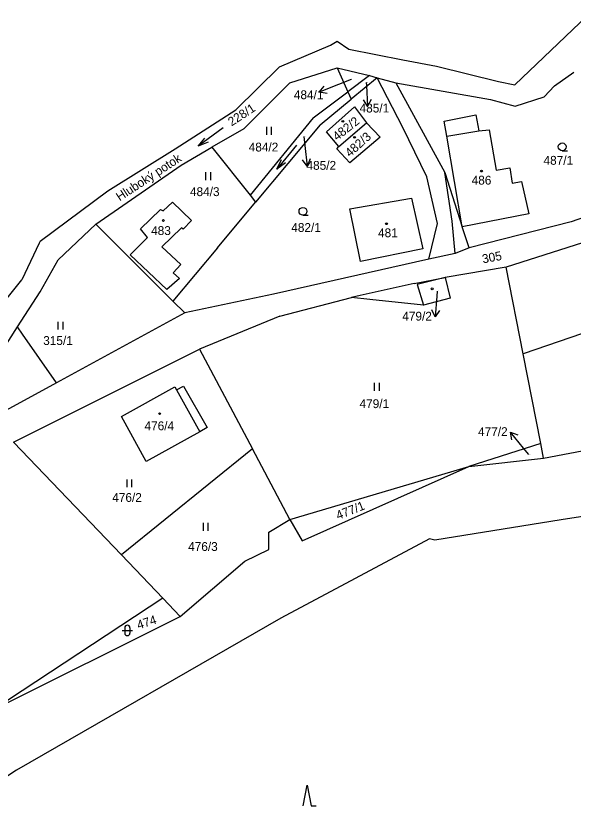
# Model space of a CAD drawing. Extents: x -670359 to -668019, y -978807 to -976674.
# Drawn here: x -668879.1 to -668771.9, y -976964 to -976811.6 of the extents above; entities that cross this region are included whole.
import ezdxf

# ---------------------------------------------------------------- set-up
doc = ezdxf.new("R2010")
doc.units = 0
for name, color, linetype in [('Hranice kat_území', 7, 'Continuous'), ('Hranice parcel', 7, 'Continuous'), ('Parcelní čísla', 7, 'Continuous'), ('Pop  PČ popisy', 7, 'Continuous'), ('Vnitřní kresba', 7, 'Continuous'), ('Značky budov', 7, 'Continuous'), ('Značky kultur', 7, 'Continuous')]:
    doc.layers.add(name, color=color, linetype=linetype)

msp = doc.modelspace()

# ---------------------------------------------------------------- linework, layer by layer
at = {"layer": 'Hranice kat_území'}
for p, q in [((-668874.4, -976854.97), (-668874.58, -976855.36)), ((-668874.58, -976855.36), (-668877.9, -976862.4))]:
    msp.add_line(p, q, dxfattribs=at)
for points in [[(-668783.09, -976824.92), (-668769.22, -976811.64)], [(-668818.56, -976817.31), (-668817.26, -976816.49)], [(-668817.26, -976816.49), (-668815.06, -976818.02)], [(-668828.37, -976821.47), (-668818.56, -976817.31)], [(-668815.06, -976818.02), (-668804.64, -976820.07)], [(-668836.76, -976829.7), (-668828.37, -976821.47)], [(-668804.64, -976820.07), (-668798.21, -976821.29)], [(-668798.21, -976821.29), (-668786.27, -976824.27)], [(-668786.27, -976824.27), (-668783.09, -976824.92)], [(-668848.41, -976837.2), (-668836.76, -976829.7)], [(-668861.4, -976845.3), (-668848.41, -976837.2)], [(-668874.4, -976854.97), (-668861.4, -976845.3)], [(-668885.24, -976871.47), (-668877.9, -976862.4)]]:
    msp.add_lwpolyline(points, dxfattribs=at)
at = {"layer": 'Hranice parcel'}
for points in [[(-668826.38, -976824.53), (-668817.26, -976821.64)], [(-668817.26, -976821.64), (-668811.08, -976823.1)], [(-668817.26, -976821.64), (-668815.22, -976826.23)], [(-668775.5, -976825.13), (-668771.79, -976822.49)], [(-668835.21, -976833.35), (-668826.38, -976824.53)], [(-668811.08, -976823.1), (-668815.22, -976826.23)], [(-668809.6, -976823.56), (-668814.58, -976827.67)], [(-668811.08, -976823.1), (-668809.6, -976823.56)], [(-668809.6, -976823.56), (-668806, -976824.5)], [(-668806, -976824.5), (-668787.78, -976827.75)], [(-668806, -976824.5), (-668796.55, -976841.77)], [(-668777.47, -976827.24), (-668775.5, -976825.13)], [(-668821.88, -976831.26), (-668815.22, -976826.23)], [(-668815.22, -976826.23), (-668814.58, -976827.67)], [(-668783.03, -976829.04), (-668777.47, -976827.24)], [(-668820.58, -976832.61), (-668814.58, -976827.67)], [(-668787.78, -976827.75), (-668783.03, -976829.04)], [(-668819.35, -976833.97), (-668813.92, -976829.16)], [(-668813.92, -976829.16), (-668811.62, -976832.2)], [(-668821.88, -976831.26), (-668834.03, -976846.14)], [(-668796.7, -976831.9), (-668790.62, -976830.68)], [(-668796.2, -976834.81), (-668796.7, -976831.9)], [(-668790.62, -976830.68), (-668790.07, -976833.77)], [(-668835.21, -976833.35), (-668841.41, -976836.93)], [(-668820.58, -976832.61), (-668832.97, -976847.46)], [(-668816.98, -976836.76), (-668811.62, -976832.2)], [(-668811.62, -976832.2), (-668809.01, -976834.98)], [(-668790.07, -976833.77), (-668788.08, -976833.54)], [(-668788.08, -976833.54), (-668786.72, -976841.3)], [(-668816.98, -976836.76), (-668819.35, -976833.97)], [(-668809.01, -976834.98), (-668814.83, -976839.89)], [(-668793.23, -976852.2), (-668796.2, -976834.81)], [(-668847.3, -976840.33), (-668841.41, -976836.93)], [(-668841.41, -976836.93), (-668834.03, -976846.14)], [(-668817.35, -976837.19), (-668816.98, -976836.76)], [(-668814.83, -976839.89), (-668817.35, -976837.19)], [(-668863.68, -976851.7), (-668847.3, -976840.33)], [(-668786.72, -976841.3), (-668784.1, -976840.87)], [(-668784.1, -976840.87), (-668783.64, -976843.8)], [(-668796.55, -976841.77), (-668793.23, -976852.2)], [(-668734.75, -976844.02), (-668784.8, -976860)], [(-668783.64, -976843.8), (-668781.82, -976843.51)], [(-668781.82, -976843.51), (-668780.4, -976849.74)], [(-668834.03, -976846.14), (-668832.97, -976847.46)], [(-668814.82, -976848.79), (-668803.01, -976846.73)], [(-668803.01, -976846.73), (-668800.78, -976856.44)], [(-668757.63, -976846.16), (-668772.27, -976851.24)], [(-668855.07, -976852.6), (-668851.25, -976848.87)], [(-668851.25, -976848.87), (-668850.75, -976849.16)], [(-668850.75, -976849.16), (-668848.94, -976847.5)], [(-668848.94, -976847.5), (-668845.32, -976851.01)], [(-668840.28, -976856.26), (-668832.97, -976847.46)], [(-668812.8, -976858.91), (-668814.82, -976848.79)], [(-668780.4, -976849.74), (-668793.23, -976852.2)], [(-668870.93, -976858.56), (-668863.68, -976851.7)], [(-668863.68, -976851.7), (-668848.9, -976866.53)], [(-668845.32, -976851.01), (-668846.88, -976852.65)], [(-668772.27, -976851.24), (-668791.92, -976856.27)], [(-668853.75, -976854.27), (-668855.07, -976852.6)], [(-668847.22, -976852.43), (-668850.97, -976856.07)], [(-668846.88, -976852.65), (-668847.22, -976852.43)], [(-668791.92, -976856.27), (-668793.23, -976852.2)], [(-668857.11, -976857.64), (-668853.75, -976854.27)], [(-668850.97, -976856.07), (-668847.35, -976859.5)], [(-668840.28, -976856.26), (-668848.9, -976866.53)], [(-668800.78, -976856.44), (-668812.8, -976858.91)], [(-668791.92, -976856.27), (-668794.62, -976857.35)], [(-668850.05, -976864.26), (-668857.11, -976857.64)], [(-668794.62, -976857.35), (-668799.67, -976858.44)], [(-668874.41, -976864.75), (-668870.93, -976858.56)], [(-668847.35, -976859.5), (-668848.84, -976861.05)], [(-668799.67, -976858.44), (-668829.52, -976865.18)], [(-668848.84, -976861.05), (-668847.63, -976862.16)], [(-668784.8, -976860), (-668796.51, -976861.97)], [(-668781.52, -976876.68), (-668784.8, -976860)], [(-668847.63, -976862.16), (-668850.05, -976864.26)], [(-668802.46, -976863.13), (-668796.51, -976861.97)], [(-668796.51, -976861.97), (-668795.56, -976865.93)], [(-668802.46, -976863.13), (-668812.89, -976865.41)], [(-668878.75, -976871.48), (-668874.41, -976864.75)], [(-668829.52, -976865.18), (-668846.57, -976868.78)], [(-668812.89, -976865.41), (-668814.51, -976865.83)], [(-668747.28, -976864.9), (-668781.52, -976876.68)], [(-668848.9, -976866.53), (-668846.57, -976868.78)], [(-668828.33, -976869.42), (-668814.51, -976865.83)], [(-668811.03, -976866.2), (-668814.51, -976865.83)], [(-668800.66, -976867.29), (-668811.03, -976866.2)], [(-668795.56, -976865.93), (-668800.66, -976867.29)], [(-668846.57, -976868.78), (-668871.27, -976882.22)], [(-668828.33, -976869.42), (-668843.75, -976875.75)], [(-668882.92, -976877.96), (-668878.75, -976871.48)], [(-668871.27, -976882.22), (-668877.79, -976872.86), (-668878.75, -976871.48)], [(-668879.51, -976893.66), (-668843.75, -976875.75)], [(-668843.75, -976875.75), (-668833.59, -976894.93)], [(-668778.15, -976893.92), (-668781.52, -976876.68)], [(-668871.27, -976882.22), (-668897.31, -976896.38)], [(-668858.78, -976888.72), (-668848.52, -976883.03)], [(-668848.52, -976883.03), (-668848.19, -976883.6)], [(-668848.19, -976883.6), (-668846.86, -976882.86)], [(-668846.86, -976882.86), (-668842.27, -976890.83)], [(-668777.62, -976896.69), (-668726.64, -976887.04)], [(-668853.99, -976897.38), (-668858.78, -976888.72)], [(-668842.27, -976890.83), (-668843.72, -976891.64)], [(-668843.72, -976891.64), (-668853.99, -976897.38)], [(-668879.51, -976893.66), (-668858.76, -976915.33)], [(-668778.15, -976893.92), (-668791.97, -976898.3)], [(-668777.62, -976896.69), (-668778.15, -976893.92)], [(-668833.59, -976894.93), (-668858.76, -976915.33)], [(-668826.4, -976908.5), (-668833.59, -976894.93)], [(-668791.97, -976898.3), (-668777.62, -976896.69)], [(-668826.4, -976908.5), (-668791.97, -976898.3)], [(-668824, -976912.62), (-668791.97, -976898.3)], [(-668708.16, -976898.38), (-668774.19, -976908.57)], [(-668830.41, -976910.95), (-668826.4, -976908.5)], [(-668826.4, -976908.5), (-668824, -976912.62)], [(-668774.19, -976908.57), (-668798.5, -976912.5)], [(-668830.4, -976914.3), (-668830.41, -976910.95)], [(-668799.5, -976912.25), (-668828.09, -976927.52)], [(-668798.5, -976912.5), (-668799.5, -976912.25)], [(-668835.04, -976916.56), (-668830.4, -976914.3)], [(-668850.78, -976923.66), (-668858.76, -976915.33)], [(-668847.47, -976927.18), (-668835.04, -976916.56)], [(-668850.78, -976923.66), (-668883.36, -976945.09)], [(-668847.47, -976927.18), (-668850.78, -976923.66)], [(-668883.36, -976945.09), (-668847.47, -976927.18)], [(-668828.09, -976927.52), (-668878.92, -976956.75)], [(-668878.92, -976956.75), (-668904.35, -976973.56)]]:
    msp.add_lwpolyline(points, dxfattribs=at)
at = {"layer": 'Parcelní čísla'}
for p, q in [((-668814.59, -976823.87), (-668817.01, -976824.85)), ((-668811.68, -976824.47), (-668811.65, -976825.05)), ((-668819.23, -976826.56), (-668820.72, -976826.35)), ((-668810.74, -976827.7), (-668811.42, -976829.04)), ((-668823.71, -976834.85), (-668823.52, -976836.57)), ((-668822.47, -976839.17), (-668823.07, -976840.54)), ((-668798.06, -976864.59), (-668798.14, -976865.57)), ((-668797.62, -976868.32), (-668798.47, -976869.56)), ((-668783.72, -976893.18), (-668783.97, -976891.7)), ((-668780.41, -976896.03), (-668781.43, -976894.79))]:
    msp.add_line(p, q, dxfattribs=at)
for points in [[(-668817.01, -976824.85), (-668820.72, -976826.35), (-668819.79, -976825.17)], [(-668811.65, -976825.05), (-668811.42, -976829.04), (-668812.24, -976827.79)], [(-668823.52, -976836.57), (-668823.07, -976840.54), (-668823.96, -976839.34)], [(-668798.14, -976865.57), (-668798.47, -976869.56), (-668799.11, -976868.2)], [(-668781.43, -976894.79), (-668783.97, -976891.7), (-668782.56, -976892.23)]]:
    msp.add_lwpolyline(points, dxfattribs=at)
at = {"layer": 'Vnitřní kresba'}
for points in [[(-668804.65, -976833.14), (-668809.6, -976823.56)], [(-668800.03, -976842.59), (-668804.65, -976833.14)], [(-668796.2, -976834.81), (-668790.07, -976833.77)], [(-668798.01, -976851.58), (-668800.03, -976842.59)], [(-668795.15, -976851.13), (-668796.55, -976841.77)], [(-668799.67, -976858.44), (-668798.01, -976851.58)], [(-668794.62, -976857.35), (-668795.15, -976851.13)], [(-668796.51, -976861.97), (-668801.87, -976863.33)], [(-668801.87, -976863.33), (-668800.66, -976867.29)], [(-668848.19, -976883.6), (-668843.72, -976891.64)]]:
    msp.add_lwpolyline(points, dxfattribs=at)
at = {"layer": 'Značky budov'}
for centre in [(-668816.2, -976831.93), (-668813.93, -976835.01), (-668789.53, -976841.5), (-668850.71, -976851), (-668807.81, -976851.62), (-668799.01, -976864.15), (-668851.42, -976888.16)]:
    msp.add_circle(centre, 0.175, dxfattribs=at)
at = {"layer": 'Značky kultur'}
for p, q in [((-668839.19, -976833.18), (-668844.03, -976836.72)), ((-668830.88, -976833.01), (-668830.88, -976834.51)), ((-668829.88, -976834.51), (-668829.88, -976833.01)), ((-668825.08, -976836.5), (-668828.9, -976841.14)), ((-668774.01, -976837.58), (-668773.01, -976837.58)), ((-668842.59, -976841.73), (-668842.59, -976843.23)), ((-668841.59, -976843.23), (-668841.59, -976841.73)), ((-668823.87, -976849.99), (-668822.87, -976849.99)), ((-668870.99, -976870.47), (-668870.99, -976871.97)), ((-668869.99, -976871.97), (-668869.99, -976870.47)), ((-668810.14, -976882.26), (-668810.14, -976883.76)), ((-668809.14, -976883.76), (-668809.14, -976882.26)), ((-668857.75, -976900.8), (-668857.75, -976902.3)), ((-668856.75, -976902.3), (-668856.75, -976900.8)), ((-668843.06, -976909.19), (-668843.06, -976910.69)), ((-668842.06, -976910.69), (-668842.06, -976909.19)), ((-668858.13, -976929.35), (-668858.13, -976930.35)), ((-668857.13, -976929.35), (-668857.13, -976930.35)), ((-668858.63, -976929.85), (-668856.63, -976929.85))]:
    msp.add_line(p, q, dxfattribs=at)
for points in [[(-668842.12, -976835.94), (-668844.03, -976836.72), (-668842.71, -976835.14)], [(-668827.24, -976839.91), (-668828.9, -976841.14), (-668828.01, -976839.27)], [(-668823.81, -976963.59), (-668823.06, -976959.59), (-668822.31, -976963.59), (-668821.31, -976963.59)]]:
    msp.add_lwpolyline(points, dxfattribs=at)
for centre, radius in [((-668816.2, -976831.93), 0.175), ((-668813.93, -976835.01), 0.175), ((-668774.01, -976836.83), 0.75), ((-668789.53, -976841.5), 0.175), ((-668823.87, -976849.24), 0.75), ((-668850.71, -976851), 0.175), ((-668807.81, -976851.62), 0.175), ((-668799.01, -976864.15), 0.175), ((-668851.42, -976888.16), 0.175)]:
    msp.add_circle(centre, radius, dxfattribs=at)
for centre, start, end in [((-668857.63, -976929.35), 0, 180), ((-668857.63, -976930.35), 180, 0)]:
    msp.add_arc(centre, 0.5, start, end, dxfattribs=at)

# ---------------------------------------------------------------- texts
at = {"layer": 'Parcelní čísla'}
for s, height, p in [('484/1', 0.1, (-668814.59, -976823.87)), ('485/1', 0.1, (-668811.68, -976824.47)), ('484/1', 1.7, (-668825.61, -976827.67)), ('485/1', 1.7, (-668812.97, -976830.23)), ('485/2', 0.1, (-668823.71, -976834.85)), ('484/2', 1.7, (-668834.29, -976837.73)), ('485/2', 1.7, (-668823.18, -976841.25)), ('487/1', 1.7, (-668777.6, -976840.28)), ('486', 1.7, (-668791.42, -976844.1)), ('484/3', 1.7, (-668845.59, -976846.31)), ('482/1', 1.7, (-668826.11, -976853.2)), ('483', 1.7, (-668853.06, -976853.8)), ('481', 1.7, (-668809.42, -976854.22)), ('479/2', 0.1, (-668798.06, -976864.59)), ('479/2', 1.7, (-668804.76, -976870.26)), ('315/1', 1.7, (-668873.81, -976874.95)), ('479/1', 1.7, (-668812.98, -976887.09)), ('476/4', 1.7, (-668854.33, -976891.35)), ('477/2', 1.7, (-668790.19, -976892.47)), ('477/2', 0.1, (-668780.41, -976896.03)), ('476/2', 1.7, (-668860.53, -976905.13)), ('476/3', 1.7, (-668845.94, -976914.57))]:
    msp.add_text(s, height=height, dxfattribs=at).set_placement(p)
for s, rotation, p in [('228/1', 33.2935, (-668837.59, -976832.93)), ('482/2', 38.3865, (-668817.3, -976835.75)), ('482/3', 41.8637, (-668814.83, -976838.91)), ('305', 10.6539, (-668789.23, -976859.26)), ('477/1', 21.6005, (-668817.1, -976908.6)), ('474', 18.1219, (-668855.47, -976929.68))]:
    msp.add_text(s, height=1.7, rotation=rotation, dxfattribs=at).set_placement(p)
at = {"layer": 'Pop  PČ popisy'}
msp.add_text('Hluboký potok', height=1.7, rotation=33.1827, dxfattribs=at).set_placement((-668859.11, -976847.34))

doc.saveas('drawing.dxf')
